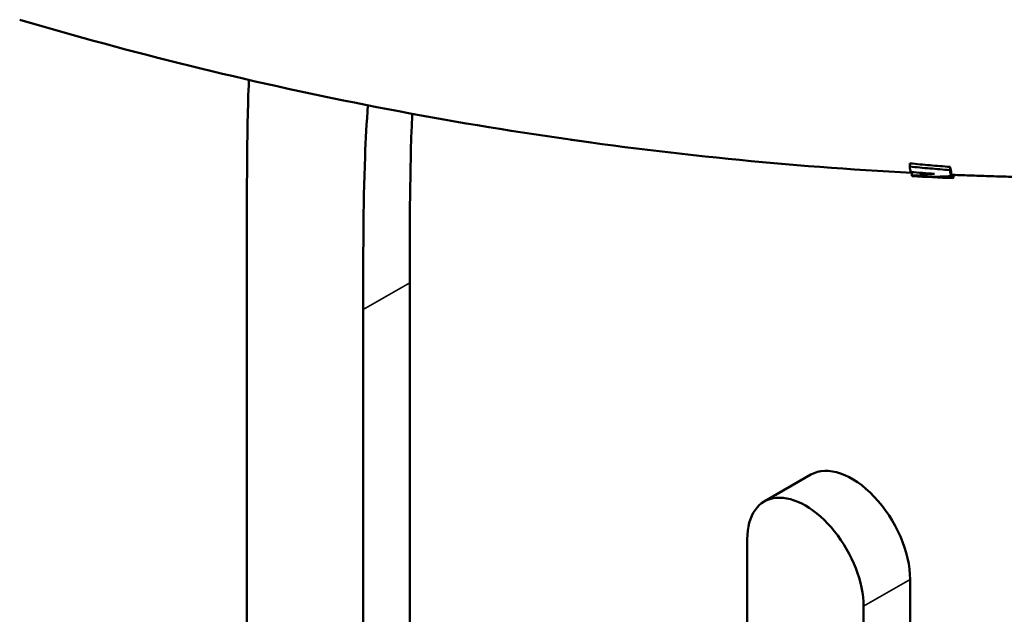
# Model space of a CAD drawing. Header units: millimetres. Extents: x 0 to 6049, y -120 to 1682.
# Tile 293 of 656: x 1943 to 1973, y 860 to 878. Entities that reach past the tile are written whole.
import ezdxf

# ---------------------------------------------------------------- set-up
doc = ezdxf.new("R2010")
doc.units = ezdxf.units.MM
doc.header["$LTSCALE"] = 2
doc.layers.add('Sichtbar (ISO)', color=7, linetype='Continuous', lineweight=50)
doc.layers.add('Sichtbar schmal (ISO)', color=7, linetype='Continuous', lineweight=35)

msp = doc.modelspace()

# ---------------------------------------------------------------- linework, layer by layer
at = {"layer": 'Sichtbar (ISO)'}
for p, q in [((1959.946, 874.499), (1959.946, 874.503)), ((1970.231, 873.785), (1970.225, 873.688)), ((1971.451, 873.68), (1971.446, 873.582)), ((1971.486, 873.505), (1971.482, 873.405)), ((1971.52, 873.443), (1971.516, 873.343)), ((1971.574, 873.437), (1971.573, 873.395)), ((1950.083, 852.894), (1950.083, 871.381)), ((1955.033, 870.156), (1955.033, 850.036)), ((1953.619, 869.34), (1953.619, 850.852)), ((1967.218, 864.325), (1965.804, 863.509)), ((1965.286, 844.116), (1965.286, 862.364)), ((1970.236, 861.139), (1970.236, 841.258)), ((1968.822, 860.323), (1968.822, 842.075))]:
    msp.add_line(p, q, dxfattribs=at)
for centre, major_axis, ratio, start_param, end_param in [((1970.883, 884.331), (-0.571, -10.934), 0.041285, 6.053911, 6.132386), ((1971.985, 884.284), (-0.459, -10.945), 0.039373, 6.073954, 6.175015), ((1971.985, 884.285), (-0.455, -10.846), 0.039373, 6.07396, 6.17501), ((1980.042, 943.818), (-73.256, -20.73), 0.92065, 1.186239, 1.1959), ((1970.883, 884.332), (-0.573, -10.936), 0.03967, 6.226061, 6.283185), ((1979.428, 946.685), (76.518, 22.786), 0.912315, 4.338259, 4.347159), ((1979.378, 946.993), (-76.69, -22.733), 0.913347, 1.206861, 1.207324), ((1971.985, 884.283), (-0.459, -10.944), 0.039623, 6.260262, 6.345157), ((1971.985, 884.285), (-0.455, -10.845), 0.039623, 6.260268, 6.283188), ((1978.221, 951.329), (85.619, 17.783), 0.886608, 4.453636, 4.453842), ((1971.985, 884.283), (-0.46, -10.944), 0.039876, 0.102912, 0.13524), ((1968.468, 862.16), (-1.25, 2.165), 0.57735, 3.926991, 6.283185), ((1967.054, 861.343), (-1.25, 2.165), 0.57735, 3.926991, 7.068584)]:
    msp.add_ellipse(centre, major_axis=major_axis, ratio=ratio, start_param=start_param, end_param=end_param, dxfattribs=at)
for points, knots in [([(1970.291, 873.498), (1968.423, 873.596), (1966.559, 873.739), (1962.841, 874.113), (1960.987, 874.345), (1957.311, 874.893), (1955.489, 875.21), (1951.888, 875.922), (1950.108, 876.318), (1946.603, 877.183), (1944.876, 877.652), (1943.18, 878.154)], [2.156428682, 2.156428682, 2.156428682, 2.156428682, 2.158323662, 2.158323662, 2.160226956, 2.160226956, 2.16213025, 2.16213025, 2.164033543, 2.164033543, 2.165936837, 2.165936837, 2.165936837, 2.165936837]), ([(1950.083, 871.381), (1950.083, 872.614), (1950.081, 874.276), (1950.127, 875.908), (1950.144, 876.324)], [0, 0, 0, 0, 0.07209938, 0.09702213, 0.09702213, 0.09702213, 0.09702213]), ([(1953.76, 875.552), (1953.721, 875.039), (1953.615, 873.003), (1953.619, 870.901), (1953.619, 869.34)], [0.8772935, 0.8772935, 0.8772935, 0.8772935, 0.9087128, 1, 1, 1, 1]), ([(1955.033, 870.156), (1955.033, 871.718), (1955.03, 873.447), (1955.101, 875.133), (1955.109, 875.294)], [0, 0, 0, 0, 0.0912872, 0.1009842, 0.1009842, 0.1009842, 0.1009842]), ([(1970.225, 873.688), (1970.428, 873.669), (1970.631, 873.65), (1971.038, 873.615), (1971.242, 873.598), (1971.446, 873.582)], [0.000001, 0.000001, 0.000001, 0.000001, 0.0618735, 0.0618735, 0.1237459, 0.1237459, 0.1237459, 0.1237459]), ([(1971.451, 873.68), (1971.247, 873.696), (1971.044, 873.712), (1970.637, 873.748), (1970.434, 873.766), (1970.231, 873.785)], [0.0000018, 0.0000018, 0.0000018, 0.0000018, 0.0618058, 0.0618058, 0.1236081, 0.1236081, 0.1236081, 0.1236081]), ([(1970.292, 873.515), (1970.291, 873.499), (1970.29, 873.482), (1970.289, 873.449), (1970.288, 873.432), (1970.287, 873.416)], [0.000005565, 0.000005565, 0.000005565, 0.000005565, 0.005005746, 0.005005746, 0.010005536, 0.010005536, 0.010005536, 0.010005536]), ([(1970.287, 873.416), (1970.401, 873.418), (1970.515, 873.424), (1970.745, 873.442), (1970.861, 873.454), (1970.977, 873.469)], [0.0000005, 0.0000005, 0.0000005, 0.0000005, 0.0572683, 0.0572683, 0.1145307, 0.1145307, 0.1145307, 0.1145307]), ([(1971.482, 873.405), (1971.37, 873.396), (1971.258, 873.388), (1971.035, 873.379), (1970.925, 873.377), (1970.814, 873.378)], [0.0000009, 0.0000009, 0.0000009, 0.0000009, 0.0531151, 0.0531151, 0.106226, 0.106226, 0.106226, 0.106226]), ([(1974.474, 873.353), (1974.278, 873.356), (1974.081, 873.36), (1973.689, 873.368), (1973.492, 873.373), (1973.1, 873.384), (1972.904, 873.39), (1972.511, 873.402), (1972.315, 873.409), (1971.922, 873.423), (1971.726, 873.431), (1971.53, 873.439)], [2.1550150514, 2.1550150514, 2.1550150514, 2.1550150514, 2.155214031, 2.155214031, 2.1554130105, 2.1554130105, 2.1556119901, 2.1556119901, 2.1558109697, 2.1558109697, 2.1560099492, 2.1560099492, 2.1560099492, 2.1560099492]), ([(1971.556, 873.438), (1971.556, 873.428), (1971.556, 873.419), (1971.555, 873.392), (1971.554, 873.376), (1971.553, 873.359)], [-0.007913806, -0.007913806, -0.007913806, -0.007913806, -0.005001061, -0.005001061, -0.00000106, -0.00000106, -0.00000106, -0.00000106])]:
    msp.add_open_spline(points, degree=3, knots=knots, dxfattribs=at)
for points in [[(1959.946, 874.499), (1959.941, 874.501), (1959.935, 874.503), (1959.929, 874.505)], [(1960.555, 874.418), (1960.352, 874.445), (1960.149, 874.471), (1959.946, 874.499)], [(1970.343, 873.517), (1970.326, 873.516), (1970.309, 873.516), (1970.292, 873.515)], [(1971.526, 873.339), (1971.12, 873.356), (1970.715, 873.375), (1970.311, 873.397)]]:
    msp.add_open_spline(points, degree=3, dxfattribs=at)
at = {"layer": 'Sichtbar schmal (ISO)'}
for p, q in [((1955.033, 870.156), (1953.619, 869.34)), ((1970.236, 861.139), (1968.822, 860.323))]:
    msp.add_line(p, q, dxfattribs=at)

doc.saveas('drawing.dxf')
